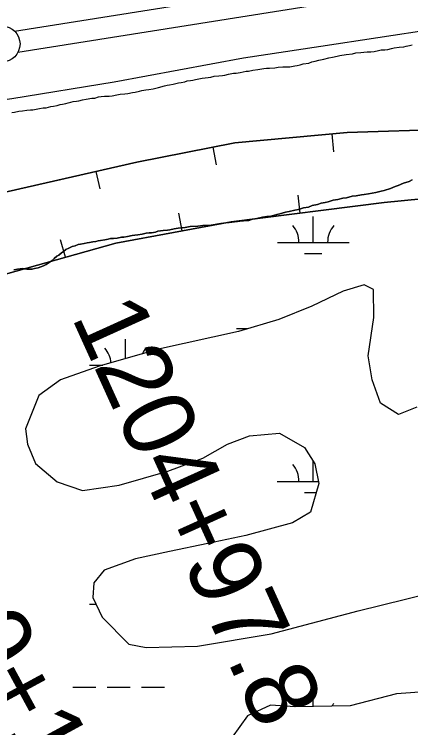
# Model space of a CAD drawing. Extents: x 3297772 to 3335630, y 634068 to 659439.
# Drawn here: x 3330578 to 3331130, y 649680 to 650673 of the extents above; entities that cross this region are included whole.
import ezdxf

# ---------------------------------------------------------------- set-up
doc = ezdxf.new("R2010")
doc.units = 0
for name, color, linetype in [('V-BORW-LINE', 7, 'Continuous'), ('V-LEVE-TOET', 7, 'Continuous'), ('V-SITE-VEGE', 7, 'Continuous'), ('V-SURV-IDEN', 7, 'Continuous'), ('V-SURV-LINE', 7, 'Continuous'), ('V-TOPO-SHOR', 7, 'Continuous'), ('V-WETL-SWMP', 7, 'Continuous')]:
    doc.layers.add(name, color=color, linetype=linetype)

msp = doc.modelspace()

# ---------------------------------------------------------------- linework, layer by layer
at = {"layer": 'V-BORW-LINE'}
for p, q in [((3331019.67, 650506.71), (3331021.98, 650481.82)), ((3330854.24, 650488.2), (3330859.07, 650463.67)), ((3330691.15, 650454.24), (3330696.73, 650429.87)), ((3330975.98, 650396.36), (3330972.82, 650421.16)), ((3330811.31, 650371.5), (3330806.78, 650396.09)), ((3330648.96, 650334.87), (3330642.22, 650358.94))]:
    msp.add_line(p, q, dxfattribs=at)
for points in [[(3330005.89, 650303.37), (3330059.7, 650360.79), (3330138.22, 650371.87), (3330184.5, 650280.97), (3330212.37, 650260.93), (3330256.52, 650324.65), (3330363.82, 650375.64), (3330532.23, 650417.9), (3330748.33, 650467.32), (3330884.99, 650494.26), (3331041.2, 650508.7), (3331185.28, 650513.33), (3331332.12, 650524.68), (3331431.29, 650524.96), (3331548.79, 650541.58), (3331635.44, 650588.5), (3331757.27, 650609.29), (3331929.19, 650614.34)], [(3331929.19, 650614.34), (3331757.27, 650609.29), (3331635.44, 650588.5), (3331548.79, 650541.58), (3331431.29, 650524.96), (3331332.12, 650524.68), (3331185.28, 650513.33), (3331041.2, 650508.7), (3330884.99, 650494.26), (3330748.33, 650467.32), (3330532.23, 650417.9), (3330363.82, 650375.64), (3330271.99, 650332)], [(3333435.94, 650514.11), (3333354.3, 650522.97), (3333168.46, 650524.86), (3333002.59, 650486.98), (3332831.32, 650484.5), (3332647.79, 650507.2), (3332393.37, 650529.17), (3332146.33, 650506.35), (3331974.04, 650490.45), (3331804.99, 650473.67), (3331535.29, 650445.21), (3331342.6, 650435.76), (3331092.78, 650411.24), (3330879.64, 650384.09), (3330719.08, 650354.52), (3330553.6, 650308.14), (3330413.04, 650234.33), (3330267.25, 650140.47), (3330185.52, 650063.51), (3330140.33, 649989.16), (3330102.82, 649904.14), (3330050.76, 649806.37)], [(3330339.7, 650187.11), (3330413.04, 650234.33), (3330553.6, 650308.14), (3330719.08, 650354.52), (3330879.64, 650384.09), (3331092.78, 650411.24), (3331342.6, 650435.76), (3331535.29, 650445.21), (3331804.99, 650473.67), (3331974.04, 650490.45), (3332146.33, 650506.35), (3332393.37, 650529.17), (3332647.79, 650507.2), (3332831.32, 650484.5), (3333002.59, 650486.98), (3333168.46, 650524.86), (3333354.3, 650522.97), (3333435.94, 650514.11)]]:
    msp.add_lwpolyline(points, dxfattribs=at)
at = {"layer": 'V-LEVE-TOET'}
msp.add_lwpolyline([(3333435.65, 650711.6), (3333433.98, 650711.71), (3333342.49, 650711.75), (3333155.45, 650720.97), (3332910.47, 650720.04), (3332676.67, 650725.2), (3332435.75, 650741.56), (3332356.47, 650741.59), (3332235.5, 650740.61), (3332099.28, 650731.52), (3331851.24, 650711.28), (3331608.28, 650690.02), (3331357.19, 650671.81), (3331163.03, 650652.57), (3331004.44, 650628.23), (3330896.68, 650612.01), (3330716.74, 650578.53), (3330574.42, 650555.2), (3330476.83, 650542.02), (3330268.43, 650518.71), (3330075.29, 650499.47), (3329982.77, 650488.32)], dxfattribs=at)
at = {"layer": 'V-SITE-VEGE'}
for p, q in [((3331101.34, 650430.54), (3331107.85, 650433.24)), ((3331107.85, 650433.24), (3331112.19, 650434.87)), ((3331112.19, 650434.87), (3331119.78, 650438.12)), ((3331119.78, 650438.12), (3331127.38, 650440.29)), ((3331127.38, 650440.29), (3331131.71, 650442.45)), ((3331065, 650422.41), (3331070.97, 650422.95)), ((3331070.97, 650422.95), (3331075.85, 650424.04)), ((3331075.85, 650424.04), (3331081.27, 650425.12)), ((3331081.27, 650425.12), (3331088.32, 650426.74)), ((3331088.32, 650426.74), (3331092.66, 650427.83)), ((3331092.66, 650427.83), (3331101.34, 650430.54)), ((3331014.56, 650412.13), (3331021.61, 650414.29)), ((3331021.61, 650414.29), (3331028.12, 650415.38)), ((3331028.12, 650415.38), (3331035.17, 650417)), ((3331035.17, 650417), (3331040.05, 650417.54)), ((3331040.05, 650417.54), (3331048.19, 650419.71)), ((3331048.19, 650419.71), (3331053.61, 650420.25)), ((3331053.61, 650420.25), (3331061.2, 650421.87)), ((3331061.2, 650421.87), (3331065, 650422.41)), ((3330973.34, 650401.3), (3330980.39, 650403.46)), ((3330980.39, 650403.46), (3330987.45, 650404.55)), ((3330987.45, 650404.55), (3330992.33, 650406.71)), ((3330992.33, 650406.71), (3330999.92, 650408.34)), ((3330999.92, 650408.34), (3331004.8, 650409.96)), ((3331004.8, 650409.96), (3331010.77, 650411.04)), ((3331010.77, 650411.04), (3331014.56, 650412.13)), ((3330937, 650392.63), (3330943.51, 650394.26)), ((3330943.51, 650394.26), (3330947.31, 650395.34)), ((3330947.31, 650395.34), (3330955.45, 650397.51)), ((3330955.45, 650397.51), (3330960.33, 650398.59)), ((3330960.33, 650398.59), (3330968.46, 650400.21)), ((3330968.46, 650400.21), (3330973.34, 650401.3)), ((3330872.47, 650382.89), (3330876.8, 650383.44)), ((3330876.8, 650383.44), (3330884.4, 650383.98)), ((3330884.4, 650383.98), (3330888.74, 650384.51)), ((3330888.74, 650384.51), (3330891.99, 650385.06)), ((3330891.99, 650385.06), (3330896.87, 650385.6)), ((3330896.87, 650385.6), (3330901.21, 650386.14)), ((3330901.21, 650386.14), (3330904.46, 650386.14)), ((3330904.46, 650386.14), (3330909.35, 650387.76)), ((3330909.35, 650387.76), (3330913.14, 650388.3)), ((3330913.14, 650388.3), (3330919.65, 650389.93)), ((3330919.65, 650389.93), (3330923.45, 650390.47)), ((3330923.45, 650390.47), (3330929.41, 650391.55)), ((3330929.41, 650391.55), (3330932.67, 650391.55)), ((3330932.67, 650391.55), (3330937, 650392.63)), ((3330794.37, 650373.16), (3330800.34, 650374.24)), ((3330800.34, 650374.24), (3330805.76, 650375.33)), ((3330805.76, 650375.33), (3330815.52, 650376.41)), ((3330815.52, 650376.41), (3330822.57, 650377.49)), ((3330822.57, 650377.49), (3330833.42, 650378.03)), ((3330833.42, 650378.03), (3330840.47, 650379.11)), ((3330840.47, 650379.11), (3330851.86, 650379.65)), ((3330851.86, 650379.65), (3330865.42, 650381.81)), ((3330865.42, 650381.81), (3330872.47, 650382.89)), ((3330730.37, 650362.88), (3330735.25, 650363.96)), ((3330735.25, 650363.96), (3330741.76, 650365.05)), ((3330741.76, 650365.05), (3330745.56, 650365.59)), ((3330745.56, 650365.59), (3330749.9, 650366.13)), ((3330749.9, 650366.13), (3330755.86, 650367.21)), ((3330755.86, 650367.21), (3330761.29, 650368.29)), ((3330761.29, 650368.29), (3330765.63, 650368.83)), ((3330765.63, 650368.83), (3330768.88, 650368.83)), ((3330768.88, 650368.83), (3330774.3, 650369.92)), ((3330774.3, 650369.92), (3330777.56, 650371)), ((3330777.56, 650371), (3330785.15, 650372.08)), ((3330785.15, 650372.08), (3330791.12, 650372.62)), ((3330791.12, 650372.62), (3330794.37, 650373.16)), ((3330670.17, 650353.14), (3330675.06, 650354.22)), ((3330675.06, 650354.22), (3330679.39, 650354.77)), ((3330679.39, 650354.77), (3330682.65, 650355.3)), ((3330682.65, 650355.3), (3330686.98, 650356.39)), ((3330686.98, 650356.39), (3330691.33, 650356.93)), ((3330691.33, 650356.93), (3330694.58, 650357.47)), ((3330694.58, 650357.47), (3330697.83, 650358.01)), ((3330697.83, 650358.01), (3330703.8, 650359.09)), ((3330703.8, 650359.09), (3330708.68, 650360.18)), ((3330708.68, 650360.18), (3330711.93, 650360.72)), ((3330711.93, 650360.72), (3330715.73, 650360.72)), ((3330715.73, 650360.72), (3330721.15, 650361.26)), ((3330721.15, 650361.26), (3330727.12, 650362.88)), ((3330727.12, 650362.88), (3330730.37, 650362.88)), ((3330646.31, 650342.85), (3330649.56, 650345.56)), ((3330649.56, 650345.56), (3330653.9, 650347.72)), ((3330653.9, 650347.72), (3330658.24, 650349.89)), ((3330658.24, 650349.89), (3330662.58, 650350.97)), ((3330662.58, 650350.97), (3330666.92, 650352.6)), ((3330666.92, 650352.6), (3330670.17, 650353.14)), ((3330633.29, 650333.09), (3330637.09, 650336.34)), ((3330637.09, 650336.34), (3330639.8, 650337.97)), ((3330639.8, 650337.97), (3330643.6, 650341.22)), ((3330643.6, 650341.22), (3330646.31, 650342.85)), ((3330618.64, 650322.79), (3330622.44, 650324.96)), ((3330622.44, 650324.96), (3330625.15, 650326.58)), ((3330625.15, 650326.58), (3330628.95, 650329.3)), ((3330628.95, 650329.3), (3330633.29, 650333.09)), ((3330577.43, 650317.38), (3330582.31, 650318.46)), ((3330582.31, 650318.46), (3330589.9, 650319.01)), ((3330589.9, 650319.01), (3330595.32, 650318.46)), ((3330595.32, 650318.46), (3330599.12, 650318.46)), ((3330599.12, 650318.46), (3330602.92, 650318.46)), ((3330602.92, 650318.46), (3330606.17, 650319)), ((3330606.17, 650319), (3330611.05, 650320.08)), ((3330611.05, 650320.08), (3330614.85, 650321.71)), ((3330614.85, 650321.71), (3330618.64, 650322.79))]:
    msp.add_line(p, q, dxfattribs=at)
at = {"layer": 'V-SURV-LINE'}
for points in [[(3330578.19, 650649.7), (3331122.91, 650736.47)], [(3331127.62, 650706.84), (3330582.9, 650620.07)]]:
    msp.add_lwpolyline(points, dxfattribs=at)
msp.add_circle((3330560.82, 650631.74), 25, dxfattribs=at)
at = {"layer": 'V-TOPO-SHOR'}
for points in [[(3330961.48, 650599.79), (3330968.54, 650601.41), (3330971.79, 650601.95), (3330975.58, 650602.49), (3330979.93, 650604.12), (3330988.06, 650605.2), (3330991.86, 650606.83), (3330996.74, 650607.91), (3331001.62, 650608.99), (3331008.67, 650610.61), (3331015.72, 650612.24), (3331020.6, 650613.32), (3331027.11, 650614.95), (3331030.91, 650615.49), (3331039.58, 650617.11), (3331048.8, 650618.19), (3331053.14, 650619.28), (3331060.19, 650619.82), (3331064.53, 650620.36), (3331068.87, 650620.9), (3331074.29, 650620.9), (3331078.63, 650621.44), (3331084.6, 650622.52), (3331088.4, 650623.6), (3331093.82, 650623.6), (3331097.61, 650624.14), (3331103.04, 650625.22), (3331106.83, 650626.31), (3331113.34, 650627.39), (3331119.85, 650627.93), (3331123.1, 650628.47), (3331127.98, 650629.55), (3331131.78, 650630.64)], [(3330574.25, 650536.48), (3330578.05, 650537.02), (3330584.01, 650538.1), (3330589.44, 650538.64), (3330595.4, 650539.72), (3330600.28, 650540.27), (3330603.54, 650540.26), (3330608.42, 650540.8), (3330612.76, 650541.89), (3330618.18, 650542.97), (3330621.98, 650542.97), (3330628.49, 650544.59), (3330632.28, 650545.13), (3330637.7, 650546.22), (3330641.5, 650547.3), (3330644.76, 650547.84), (3330649.64, 650548.92), (3330652.89, 650550.01), (3330656.69, 650550.55), (3330659.94, 650551.63), (3330664.28, 650552.17), (3330667.54, 650552.71), (3330672.96, 650553.8), (3330677.84, 650554.88), (3330685.98, 650556.5), (3330689.77, 650556.5), (3330695.2, 650558.12), (3330698.99, 650558.67), (3330703.33, 650559.21), (3330709.84, 650559.2), (3330714.18, 650559.74), (3330720.68, 650560.83), (3330725.02, 650561.91), (3330731.53, 650562.45), (3330735.87, 650562.99), (3330742.38, 650564.08), (3330746.18, 650564.61), (3330752.14, 650566.24), (3330755.4, 650566.78), (3330760.82, 650567.86), (3330765.16, 650568.4), (3330771.12, 650569.49), (3330778.71, 650571.11), (3330786.85, 650573.28), (3330790.65, 650574.36), (3330793.9, 650574.9), (3330798.78, 650575.98), (3330806.38, 650577.61), (3330810.17, 650578.15), (3330815.05, 650579.23), (3330818.31, 650580.32), (3330823.19, 650580.86), (3330826.44, 650581.4), (3330830.24, 650582.48), (3330839.46, 650584.1), (3330847.59, 650585.19), (3330851.39, 650585.73), (3330856.27, 650586.81), (3330862.78, 650587.35), (3330867.66, 650587.89), (3330870.91, 650588.43), (3330875.8, 650589.52), (3330882.85, 650591.14), (3330886.64, 650591.14), (3330892.07, 650592.22), (3330900.74, 650593.84), (3330904, 650593.84), (3330909.96, 650595.47), (3330917.02, 650596.01), (3330925.15, 650597.63), (3330928.95, 650598.17), (3330933.28, 650598.17), (3330940.33, 650598.71), (3330945.22, 650599.25), (3330951.72, 650599.79), (3330956.06, 650599.79), (3330961.48, 650599.79)], [(3331131.71, 650442.45), (3331127.38, 650440.29), (3331119.78, 650438.12), (3331112.19, 650434.87), (3331107.85, 650433.24), (3331101.34, 650430.54), (3331092.66, 650427.83), (3331088.32, 650426.74), (3331081.27, 650425.12), (3331075.85, 650424.04), (3331070.97, 650422.95), (3331065, 650422.41), (3331061.2, 650421.87), (3331053.61, 650420.25), (3331048.19, 650419.71), (3331040.05, 650417.54), (3331035.17, 650417), (3331028.12, 650415.38), (3331021.61, 650414.29), (3331014.56, 650412.13), (3331010.77, 650411.04), (3331004.8, 650409.96), (3330999.92, 650408.34), (3330992.33, 650406.71), (3330987.45, 650404.55), (3330980.39, 650403.46), (3330973.34, 650401.3), (3330968.46, 650400.21), (3330960.33, 650398.59), (3330955.45, 650397.51), (3330947.31, 650395.34), (3330943.51, 650394.26), (3330937, 650392.63), (3330932.67, 650391.55), (3330929.41, 650391.55), (3330923.45, 650390.47), (3330919.65, 650389.93), (3330913.14, 650388.3), (3330909.35, 650387.76), (3330904.46, 650386.14), (3330901.21, 650386.14), (3330896.87, 650385.6), (3330891.99, 650385.06), (3330888.74, 650384.51), (3330884.4, 650383.98), (3330876.8, 650383.44), (3330872.47, 650382.89), (3330865.42, 650381.81), (3330851.86, 650379.65), (3330840.47, 650379.11), (3330833.42, 650378.03), (3330822.57, 650377.49), (3330815.52, 650376.41), (3330805.76, 650375.33), (3330800.34, 650374.24), (3330794.37, 650373.16), (3330791.12, 650372.62), (3330785.15, 650372.08)], [(3330785.15, 650372.08), (3330777.56, 650371), (3330774.3, 650369.92), (3330768.88, 650368.83), (3330765.63, 650368.83), (3330761.29, 650368.29), (3330755.86, 650367.21), (3330749.9, 650366.13), (3330745.56, 650365.59), (3330741.76, 650365.05), (3330735.25, 650363.96), (3330730.37, 650362.88), (3330727.12, 650362.88), (3330721.15, 650361.26), (3330715.73, 650360.72), (3330711.93, 650360.72), (3330708.68, 650360.18), (3330703.8, 650359.09), (3330697.83, 650358.01), (3330694.58, 650357.47), (3330691.33, 650356.93), (3330686.98, 650356.39), (3330682.65, 650355.31), (3330679.39, 650354.77), (3330675.06, 650354.22), (3330670.17, 650353.14), (3330666.92, 650352.6), (3330662.58, 650350.97), (3330658.24, 650349.89), (3330653.9, 650347.72), (3330649.56, 650345.56), (3330646.31, 650342.85), (3330643.6, 650341.22), (3330639.8, 650337.97), (3330637.09, 650336.34), (3330633.29, 650333.09), (3330628.95, 650329.3), (3330625.15, 650326.58), (3330622.44, 650324.96), (3330618.64, 650322.79), (3330614.85, 650321.71), (3330611.05, 650320.08), (3330606.17, 650319), (3330602.92, 650318.46), (3330599.12, 650318.46), (3330595.32, 650318.46), (3330589.9, 650319.01), (3330582.31, 650318.46), (3330577.43, 650317.38)]]:
    msp.add_lwpolyline(points, dxfattribs=at)
at = {"layer": 'V-WETL-SWMP'}
for p, q in [((3330993.99, 650355.52), (3330993.99, 650391.52)), ((3330943.99, 650355.52), (3331043.99, 650355.52)), ((3330981.99, 650340.09), (3331005.99, 650340.09)), ((3330887.14, 650235.45), (3330902.66, 650235.45)), ((3330732.55, 650193.65), (3330732.55, 650220.7)), ((3330682.55, 650184.71), (3330701, 650184.71)), ((3330993.98, 650022.85), (3330993.98, 650050.66)), ((3330943.98, 650022.85), (3331001.08, 650022.85)), ((3330981.98, 650007.42), (3330998.16, 650007.42)), ((3330682.54, 649852.04), (3330691.49, 649852.04)), ((3330659.13, 649736.61), (3330691.13, 649736.61)), ((3330707.13, 649736.61), (3330739.13, 649736.61)), ((3330755.13, 649736.61), (3330787.13, 649736.61)), ((3330993.97, 649709.53), (3330993.98, 649726.18))]:
    msp.add_line(p, q, dxfattribs=at)
for points in [[(3331004.8, 650409.96), (3331010.77, 650411.04), (3331014.56, 650412.13), (3331021.61, 650414.29), (3331028.12, 650415.38), (3331035.17, 650417), (3331040.05, 650417.54), (3331048.19, 650419.71), (3331053.61, 650420.25), (3331061.21, 650421.87), (3331065, 650422.41), (3331070.97, 650422.95), (3331075.85, 650424.04), (3331081.27, 650425.12), (3331088.32, 650426.74), (3331092.66, 650427.83), (3331101.34, 650430.53), (3331107.85, 650433.24), (3331112.19, 650434.87), (3331119.78, 650438.12), (3331127.37, 650440.29), (3331131.71, 650442.45)], [(3330577.43, 650317.38), (3330582.31, 650318.46), (3330589.9, 650319.01), (3330595.32, 650318.46), (3330599.12, 650318.46), (3330602.91, 650318.46), (3330606.17, 650319), (3330611.05, 650320.08), (3330614.85, 650321.71), (3330618.64, 650322.79), (3330622.44, 650324.96), (3330625.15, 650326.58), (3330628.95, 650329.3), (3330633.29, 650333.09), (3330637.09, 650336.34), (3330639.8, 650337.97), (3330643.6, 650341.22), (3330646.31, 650342.85), (3330649.56, 650345.56), (3330653.9, 650347.72), (3330658.24, 650349.89), (3330662.58, 650350.97), (3330666.92, 650352.6), (3330670.17, 650353.14), (3330675.06, 650354.22), (3330679.39, 650354.77), (3330682.65, 650355.31), (3330686.99, 650356.39), (3330691.33, 650356.93), (3330694.58, 650357.47), (3330697.83, 650358.01), (3330703.8, 650359.09), (3330708.68, 650360.18), (3330711.93, 650360.72), (3330715.73, 650360.72), (3330721.15, 650361.26), (3330727.12, 650362.88), (3330730.37, 650362.88), (3330735.25, 650363.96), (3330741.76, 650365.05), (3330745.56, 650365.59), (3330749.9, 650366.13), (3330755.86, 650367.21), (3330761.29, 650368.29), (3330765.63, 650368.83), (3330768.88, 650368.83), (3330774.3, 650369.92), (3330777.56, 650371), (3330785.15, 650372.08), (3330791.12, 650372.62), (3330794.37, 650373.16), (3330800.34, 650374.24), (3330805.76, 650375.33), (3330815.52, 650376.41), (3330822.57, 650377.49), (3330833.42, 650378.03), (3330840.47, 650379.11), (3330851.86, 650379.65), (3330865.42, 650381.81), (3330872.47, 650382.9), (3330876.81, 650383.44), (3330884.4, 650383.97), (3330888.74, 650384.52), (3330891.99, 650385.06), (3330896.87, 650385.6), (3330901.21, 650386.14), (3330904.46, 650386.14), (3330909.35, 650387.76), (3330913.14, 650388.3), (3330919.65, 650389.93), (3330923.45, 650390.47), (3330929.41, 650391.55), (3330932.67, 650391.55), (3330937, 650392.63), (3330943.51, 650394.26), (3330947.31, 650395.34), (3330955.45, 650397.51), (3330960.33, 650398.59), (3330968.46, 650400.21), (3330973.34, 650401.3), (3330980.39, 650403.46), (3330987.45, 650404.55), (3330992.33, 650406.71), (3330999.92, 650408.34), (3331004.8, 650409.96)], [(3331138.37, 650126.27), (3331112.73, 650115.83), (3331087.64, 650131.56), (3331076.17, 650164), (3331070.45, 650197.48), (3331078.36, 650250.83), (3331077.88, 650290.06), (3331064.81, 650296.35), (3331035.51, 650287.5), (3330992.07, 650266.62), (3330946.02, 650248.37), (3330890.03, 650231.69), (3330778.58, 650206.72), (3330695.9, 650183.27), (3330642, 650163.98), (3330612.16, 650142.57), (3330593.28, 650096.04), (3330596.39, 650074.59), (3330607.35, 650047.9), (3330637.65, 650022.23), (3330672.69, 650010.16), (3330723.96, 650017.42), (3330791.46, 650037.22), (3330840.13, 650054.95), (3330874.67, 650074.79), (3330905.03, 650086.26), (3330946.88, 650089.87), (3330981.9, 650069.95), (3330996, 650047.44), (3331001.72, 650019.71), (3330990.17, 649979.97), (3330965.04, 649965.36), (3330900.16, 649947.65), (3330847.31, 649936.2), (3330793.95, 649925.28), (3330746.33, 649914.87), (3330702.9, 649899.23), (3330688.75, 649881.46), (3330687.16, 649861.06), (3330700.21, 649833.84), (3330737.3, 649796.14), (3330761.36, 649791.4), (3330833.02, 649793.41), (3330935.57, 649810.56), (3331056.44, 649842.85), (3331156.38, 649867.32)], [(3331238.35, 649736.45), (3331109.66, 649727.18), (3331045.3, 649710.52), (3330968.93, 649709.04), (3330934.41, 649711.17), (3330902.48, 649696.56), (3330881, 649666.77)]]:
    msp.add_lwpolyline(points, dxfattribs=at)
for centre, start, end in [((3330938.74, 650355.99), 359.22819, 40.77185), ((3331049.23, 650355.99), 139.22817, 180.77183), ((3330677.31, 650185.18), 4.50634, 40.77185), ((3330787.79, 650185.18), 139.22817, 154.62323), ((3330938.74, 650023.32), 359.22819, 40.77185), ((3330938.73, 649690.65), 31.47488, 40.77185), ((3331049.22, 649690.65), 139.22817, 146.63778)]:
    msp.add_arc(centre, 35.25, start, end, dxfattribs=at)

# ---------------------------------------------------------------- texts
at = {"layer": 'V-SURV-IDEN'}
for s, rotation, p in [('1204+97.8', 294.39383, (3330656.79, 650252.16)), ('1199+11.2', 298.50379, (3330384.74, 650006.38)), ('1198+03.2', 300.48284, (3330198.86, 649981.08))]:
    msp.add_text(s, height=100, rotation=rotation, dxfattribs=at).set_placement(p)

doc.saveas('drawing.dxf')
